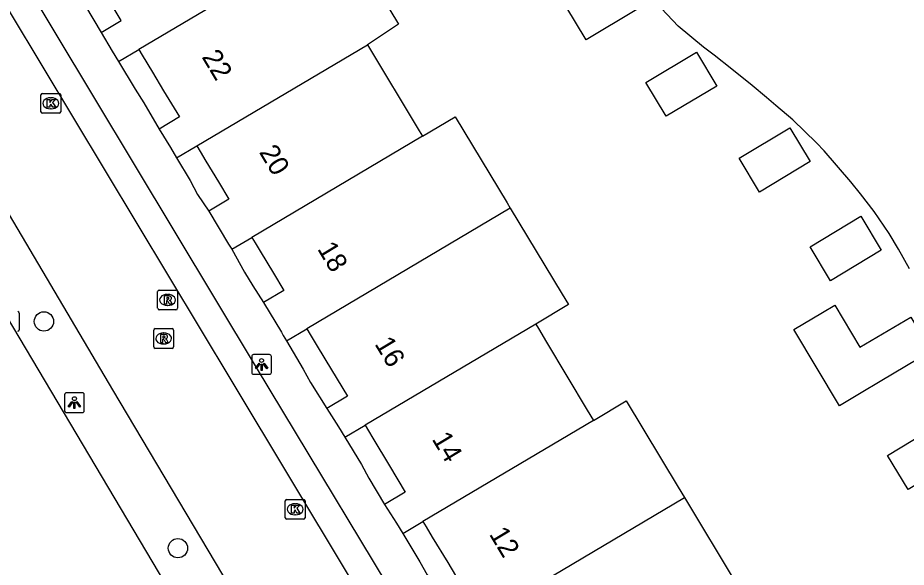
# Model space of a CAD drawing. Extents: x 156414 to 157775, y 382335 to 383765.
# Drawn here: x 156848.96 to 156893.94, y 383561.27 to 383589.09 of the extents above; entities that cross this region are included whole.
import ezdxf

# ---------------------------------------------------------------- set-up
doc = ezdxf.new("R2010")
doc.units = 0
for name, color, linetype in [('IMGEO_Boom', 7, 'Continuous'), ('IMGEO_Kolk', 7, 'Continuous'), ('IMGEO_Lichtpunt', 7, 'Continuous'), ('IMGEO_OVBaan_gesloten', 7, 'Continuous'), ('IMGEO_Pand', 7, 'Continuous'), ('IMGEO_Pand_nummerreeks', 7, 'Continuous'), ('IMGEO_Rijbaan_lokaal_gesloten', 7, 'Continuous'), ('IMGEO_Rijbaan_lokaal_open', 7, 'Continuous'), ('IMGEO_Rioolput', 7, 'Continuous'), ('IMGEO_Voetpad_open', 7, 'Continuous')]:
    doc.layers.add(name, color=color, linetype=linetype)

msp = doc.modelspace()

# ---------------------------------------------------------------- linework, layer by layer
at = {"layer": 'IMGEO_Boom'}
for centre in [(156850.288, 383573.716), (156857.072, 383562.234)]:
    msp.add_circle(centre, 0.489, dxfattribs=at)
at = {"layer": 'IMGEO_Kolk'}
for p, q in [((156850.213, 383585.262), (156851.065, 383585.262)), ((156850.138, 383584.336), (156850.138, 383585.188)), ((156850.626, 383585.042), (156850.651, 383585.042)), ((156851.139, 383585.188), (156851.139, 383584.336)), ((156850.649, 383584.482), (156850.624, 383584.482)), ((156851.065, 383584.262), (156850.213, 383584.262)), ((156849.038, 383574.142), (156849.038, 383573.29)), ((156862.506, 383563.779), (156862.506, 383564.631)), ((156862.581, 383564.705), (156863.433, 383564.705)), ((156863.507, 383564.631), (156863.507, 383563.779)), ((156862.994, 383564.485), (156863.019, 383564.485)), ((156863.433, 383563.705), (156862.581, 383563.705)), ((156863.017, 383563.925), (156862.992, 383563.925))]:
    msp.add_line(p, q, dxfattribs=at)
for points in [[(156850.213, 383585.262), (156851.065, 383585.262)], [(156850.138, 383584.336), (156850.138, 383585.188)], [(156850.459, 383584.962), (156850.582, 383584.962), (156850.582, 383584.811), (156850.712, 383584.962), (156850.876, 383584.962), (156850.73, 383584.811), (156850.883, 383584.562), (156850.731, 383584.562), (156850.646, 383584.726), (156850.582, 383584.659), (156850.582, 383584.562), (156850.459, 383584.562), (156850.459, 383584.962)], [(156851.139, 383585.188), (156851.139, 383584.336)], [(156851.065, 383584.262), (156850.213, 383584.262)], [(156849.038, 383574.142), (156849.038, 383573.29)], [(156862.506, 383563.779), (156862.506, 383564.631)], [(156862.581, 383564.705), (156863.433, 383564.705)], [(156863.507, 383564.631), (156863.507, 383563.779)], [(156862.827, 383564.405), (156862.95, 383564.405), (156862.95, 383564.254), (156863.08, 383564.405), (156863.244, 383564.405), (156863.098, 383564.254), (156863.251, 383564.005), (156863.099, 383564.005), (156863.014, 383564.169), (156862.95, 383564.102), (156862.95, 383564.005), (156862.827, 383564.005), (156862.827, 383564.405)], [(156863.433, 383563.705), (156862.581, 383563.705)]]:
    msp.add_lwpolyline(points, dxfattribs=at)
for centre, start, end in [((156850.215, 383585.186), 91.552, 178.448), ((156850.215, 383585.186), 91.552, 178.448), ((156851.063, 383585.186), 1.552, 88.448), ((156851.063, 383585.186), 1.552, 88.448), ((156850.215, 383584.338), 181.552, 268.448), ((156850.215, 383584.338), 181.552, 268.448), ((156851.063, 383584.338), 271.552, 358.448), ((156851.063, 383584.338), 271.552, 358.448), ((156848.962, 383574.14), 1.552, 88.448), ((156848.962, 383574.14), 1.552, 88.448), ((156848.962, 383573.292), 271.552, 358.448), ((156848.962, 383573.292), 271.552, 358.448), ((156862.583, 383564.629), 91.552, 178.448), ((156862.583, 383564.629), 91.552, 178.448), ((156863.431, 383564.629), 1.552, 88.448), ((156863.431, 383564.629), 1.552, 88.448), ((156862.583, 383563.781), 181.552, 268.448), ((156862.583, 383563.781), 181.552, 268.448), ((156863.431, 383563.781), 271.552, 358.448), ((156863.431, 383563.781), 271.552, 358.448)]:
    msp.add_arc(centre, 0.0765, start, end, dxfattribs=at)
for centre, major_axis, ratio, start_param, end_param in [((156850.625, 383584.762), (-0.387, 0.002), 0.722429, 4.712389, 7.853982), ((156850.65, 383584.762), (-0.39, 0.002), 0.717154, 1.570796, 4.712389), ((156862.993, 383564.205), (-0.387, 0.002), 0.722429, 4.712389, 7.853982), ((156863.018, 383564.205), (-0.39, 0.002), 0.717154, 1.570796, 4.712389)]:
    msp.add_ellipse(centre, major_axis=major_axis, ratio=ratio, start_param=start_param, end_param=end_param, dxfattribs=at)
at = {"layer": 'IMGEO_Lichtpunt'}
for p, q in [((156860.806, 383571.941), (156860.806, 383571.134)), ((156860.806, 383571.941), (156860.806, 383571.134)), ((156861.708, 383572.036), (156860.9, 383572.036)), ((156861.708, 383572.036), (156860.9, 383572.036)), ((156861.802, 383571.134), (156861.802, 383571.941)), ((156861.802, 383571.134), (156861.802, 383571.941)), ((156860.9, 383571.04), (156861.708, 383571.04)), ((156860.9, 383571.04), (156861.708, 383571.04)), ((156851.334, 383570.006), (156851.334, 383569.199)), ((156851.334, 383570.006), (156851.334, 383569.199)), ((156852.236, 383570.101), (156851.428, 383570.101)), ((156852.236, 383570.101), (156851.428, 383570.101)), ((156852.33, 383569.199), (156852.33, 383570.006)), ((156852.33, 383569.199), (156852.33, 383570.006)), ((156851.428, 383569.105), (156852.236, 383569.105)), ((156851.428, 383569.105), (156852.236, 383569.105))]:
    msp.add_line(p, q, dxfattribs=at)
for points in [[(156861.18, 383571.605), (156861.219, 383571.577), (156861.031, 383571.315), (156860.993, 383571.342), (156861.18, 383571.605)], [(156861.282, 383571.557), (156861.329, 383571.557), (156861.329, 383571.235), (156861.282, 383571.235), (156861.282, 383571.557)], [(156861.392, 383571.577), (156861.43, 383571.604), (156861.617, 383571.342), (156861.578, 383571.314), (156861.392, 383571.577)], [(156851.708, 383569.67), (156851.747, 383569.642), (156851.559, 383569.38), (156851.521, 383569.407), (156851.708, 383569.67)], [(156851.81, 383569.622), (156851.857, 383569.622), (156851.857, 383569.3), (156851.81, 383569.3), (156851.81, 383569.622)], [(156851.92, 383569.642), (156851.958, 383569.669), (156852.145, 383569.407), (156852.106, 383569.379), (156851.92, 383569.642)]]:
    msp.add_lwpolyline(points, dxfattribs=at)
for centre in [(156861.305, 383571.739), (156851.833, 383569.804)]:
    msp.add_circle(centre, 0.0994, dxfattribs=at)
for centre, start, end in [((156860.9, 383571.941), 90, 180), ((156860.9, 383571.941), 90, 180), ((156861.708, 383571.941), 0, 90), ((156861.708, 383571.941), 0, 90), ((156860.9, 383571.134), 180, 270), ((156860.9, 383571.134), 180, 270), ((156861.708, 383571.134), 270, 0), ((156861.708, 383571.134), 270, 360), ((156851.428, 383570.006), 90, 180), ((156851.428, 383570.006), 90, 180), ((156852.236, 383570.006), 0, 90), ((156852.236, 383570.006), 0, 90), ((156851.428, 383569.199), 180, 270), ((156851.428, 383569.199), 180, 270), ((156852.236, 383569.199), 270, 0), ((156852.236, 383569.199), 270, 360)]:
    msp.add_arc(centre, 0.0946, start, end, dxfattribs=at)
at = {"layer": 'IMGEO_OVBaan_gesloten'}
msp.add_lwpolyline([(156846.173, 383577.697), (156857.989, 383557.797), (156867.444, 383541.91)], dxfattribs=at)
at = {"layer": 'IMGEO_Pand'}
for points in [[(156863.722, 383592.607), (156865.347, 383593.571), (156868.241, 383588.766), (156866.661, 383587.727)], [(156863.722, 383592.607), (156855.088, 383587.484)], [(156853.191, 383588.343), (156854.204, 383588.953), (156853.402, 383590.284), (156852.831, 383591.232), (156852.323, 383592.076), (156852.148, 383592.366)], [(156877.739, 383587.968), (156876.707, 383589.685), (156879.268, 383591.225), (156880.3, 383589.508), (156877.739, 383587.968)], [(156853.191, 383588.343), (156853.75, 383587.403), (156854.064, 383586.876)], [(156854.064, 383586.876), (156855.088, 383587.484)], [(156855.088, 383587.484), (156855.263, 383587.193), (156855.777, 383586.34), (156856.348, 383585.391), (156857.144, 383584.069), (156856.125, 383583.455)], [(156858.026, 383582.604), (156866.661, 383587.727)], [(156866.661, 383587.727), (156869.287, 383583.366), (156869.448, 383583.099)], [(156881.78, 383584.106), (156880.759, 383585.819), (156883.326, 383587.349), (156884.348, 383585.637), (156881.78, 383584.106)], [(156869.448, 383583.099), (156871.108, 383584.084), (156873.734, 383579.726), (156873.896, 383579.457)], [(156856.125, 383583.455), (156856.688, 383582.518), (156857.001, 383581.996)], [(156886.514, 383580.257), (156885.475, 383581.976), (156888.041, 383583.527), (156889.08, 383581.808), (156886.514, 383580.257)], [(156869.448, 383583.099), (156860.812, 383577.975)], [(156857.001, 383581.996), (156858.026, 383582.604)], [(156858.026, 383582.604), (156858.2, 383582.314), (156858.486, 383581.838), (156859.125, 383580.778), (156859.648, 383579.91), (156858.63, 383579.297)], [(156873.896, 383579.457), (156863.598, 383573.347)], [(156873.896, 383579.457), (156876.522, 383575.101), (156876.842, 383574.569), (156875.183, 383573.585)], [(156858.63, 383579.297), (156859.632, 383577.637), (156859.793, 383577.37)], [(156889.07, 383577.495), (156891.635, 383579.046), (156892.677, 383577.323), (156890.112, 383575.771), (156889.07, 383577.495)], [(156859.793, 383577.37), (156860.812, 383577.975)], [(156860.812, 383577.975), (156860.984, 383577.69), (156861.234, 383577.274), (156861.909, 383576.154), (156862.43, 383575.288), (156861.406, 383574.671)], [(156861.406, 383574.671), (156862.309, 383573.165), (156862.406, 383573.004), (156862.567, 383572.735)], [(156889.707, 383574.177), (156890.32, 383574.541), (156891.588, 383572.407), (156894.167, 383573.938), (156895.197, 383572.204), (156892.618, 383570.672), (156891.666, 383570.107), (156890.555, 383569.447), (156888.257, 383573.316), (156889.707, 383574.177)], [(156875.183, 383573.585), (156866.543, 383568.458)], [(156875.183, 383573.585), (156875.322, 383573.353), (156875.736, 383572.663), (156877.796, 383569.229), (156878.111, 383568.704)], [(156862.567, 383572.735), (156863.598, 383573.347)], [(156863.598, 383573.347), (156863.771, 383573.06), (156864.127, 383572.469), (156864.854, 383571.262), (156865.651, 383569.939), (156864.614, 383569.315)], [(156878.111, 383568.704), (156879.771, 383569.688), (156882.397, 383565.331), (156882.715, 383564.803)], [(156864.614, 383569.315), (156865.192, 383568.378), (156865.518, 383567.85)], [(156878.111, 383568.704), (156869.478, 383563.581)], [(156865.518, 383567.85), (156866.543, 383568.458)], [(156866.543, 383568.458), (156866.711, 383568.178), (156866.94, 383567.798), (156867.781, 383566.4), (156868.576, 383565.079), (156867.536, 383564.453)], [(156895.561, 383568.476), (156896.603, 383566.753), (156894.038, 383565.202), (156892.996, 383566.925), (156895.561, 383568.476)], [(156872.42, 383558.694), (156882.715, 383564.803)], [(156882.715, 383564.803), (156885.339, 383560.449), (156885.501, 383560.181), (156883.82, 383559.184)], [(156867.536, 383564.453), (156868.129, 383563.493), (156868.451, 383562.972)], [(156868.451, 383562.972), (156869.478, 383563.581)], [(156869.478, 383563.581), (156869.643, 383563.308), (156869.95, 383562.798), (156870.727, 383561.508), (156871.516, 383560.197), (156870.476, 383559.571)]]:
    msp.add_lwpolyline(points, dxfattribs=at)
at = {"layer": 'IMGEO_Rijbaan_lokaal_gesloten'}
for points in [[(156882.102, 383532.46), (156877.483, 383541.251), (156859.815, 383570.674), (156845.378, 383594.689), (156832.154, 383616.714), (156831.22, 383619.699)], [(156876.071, 383532.082), (156874.381, 383535.463), (156873.078, 383537.772), (156853.772, 383570.245), (156848.538, 383579.107)]]:
    msp.add_lwpolyline(points, dxfattribs=at)
at = {"layer": 'IMGEO_Rijbaan_lokaal_open'}
msp.add_lwpolyline([(156894.103, 383576.382), (156893.557, 383577.379), (156893.084, 383578.169), (156892.316, 383579.28), (156891.62, 383580.181), (156891.132, 383580.781), (156889.789, 383582.35), (156889.399, 383582.769), (156888.204, 383583.922), (156887.342, 383584.645), (156886.865, 383585.049), (156886.135, 383585.669), (156885.114, 383586.497), (156884.218, 383587.196), (156883.678, 383587.613), (156882.397, 383588.676), (156881.558, 383589.566)], dxfattribs=at)
at = {"layer": 'IMGEO_Rioolput'}
for p, q in [((156856.046, 383574.381), (156856.046, 383575.233)), ((156856.121, 383575.307), (156856.973, 383575.307)), ((156856.534, 383575.087), (156856.559, 383575.087)), ((156857.047, 383575.233), (156857.047, 383574.381)), ((156856.557, 383574.527), (156856.532, 383574.527)), ((156856.973, 383574.307), (156856.121, 383574.307)), ((156855.849, 383572.428), (156855.849, 383573.28)), ((156855.924, 383573.354), (156856.776, 383573.354)), ((156856.337, 383573.134), (156856.362, 383573.134)), ((156856.85, 383573.28), (156856.85, 383572.428)), ((156856.776, 383572.354), (156855.924, 383572.354)), ((156856.36, 383572.574), (156856.335, 383572.574))]:
    msp.add_line(p, q, dxfattribs=at)
for points in [[(156856.046, 383574.381), (156856.046, 383575.233)], [(156856.121, 383575.307), (156856.973, 383575.307)], [(156856.635, 383575.005), (156856.383, 383575.007), (156856.383, 383574.607)], [(156856.561, 383574.926), (156856.507, 383574.926), (156856.507, 383574.845)], [(156857.047, 383575.233), (156857.047, 383574.381)], [(156856.383, 383574.607), (156856.507, 383574.607), (156856.507, 383574.769), (156856.518, 383574.769)], [(156856.507, 383574.845), (156856.559, 383574.845)], [(156856.565, 383574.74), (156856.636, 383574.607), (156856.776, 383574.607), (156856.711, 383574.733)], [(156856.973, 383574.307), (156856.121, 383574.307)], [(156855.849, 383572.428), (156855.849, 383573.28)], [(156855.924, 383573.354), (156856.776, 383573.354)], [(156856.85, 383573.28), (156856.85, 383572.428)], [(156856.438, 383573.052), (156856.186, 383573.054), (156856.186, 383572.654)], [(156856.186, 383572.654), (156856.31, 383572.654), (156856.31, 383572.816), (156856.321, 383572.816)], [(156856.364, 383572.973), (156856.31, 383572.973), (156856.31, 383572.892)], [(156856.31, 383572.892), (156856.362, 383572.892)], [(156856.368, 383572.787), (156856.439, 383572.654), (156856.579, 383572.654), (156856.514, 383572.78)], [(156856.776, 383572.354), (156855.924, 383572.354)]]:
    msp.add_lwpolyline(points, dxfattribs=at)
for centre, radius, start, end in [((156856.123, 383575.231), 0.0765, 91.552, 178.448), ((156856.123, 383575.231), 0.0765, 91.552, 178.448), ((156856.567, 383574.83), 0.0964, 77.0061, 93.1865), ((156856.581, 383574.887), 0.0378, 276.6634, 79.6772), ((156856.634, 383574.895), 0.109, 350.3612, 89.416), ((156856.632, 383574.895), 0.112, 277.5842, 350.9817), ((156856.971, 383575.231), 0.0765, 1.552, 88.448), ((156856.971, 383575.231), 0.0765, 1.552, 88.448), ((156856.517, 383574.716), 0.0533, 26.0293, 88.6989), ((156856.543, 383575.034), 0.19, 274.7715, 282.9687), ((156856.616, 383574.68), 0.108, 29.5134, 73.7905), ((156856.123, 383574.383), 0.0765, 181.552, 268.448), ((156856.123, 383574.383), 0.0765, 181.552, 268.448), ((156856.971, 383574.383), 0.0765, 271.552, 358.448), ((156856.971, 383574.383), 0.0765, 271.552, 358.448), ((156855.926, 383573.278), 0.0765, 91.552, 178.448), ((156855.926, 383573.278), 0.0765, 91.552, 178.448), ((156856.774, 383573.278), 0.0765, 1.552, 88.448), ((156856.774, 383573.278), 0.0765, 1.552, 88.448), ((156856.32, 383572.763), 0.0533, 26.0293, 88.6989), ((156856.346, 383573.081), 0.19, 274.7715, 282.9687), ((156856.37, 383572.877), 0.0964, 77.0061, 93.1865), ((156856.384, 383572.934), 0.0378, 276.6634, 79.6772), ((156856.437, 383572.942), 0.109, 350.3612, 89.416), ((156856.435, 383572.942), 0.112, 277.5842, 350.9817), ((156856.419, 383572.727), 0.108, 29.5134, 73.7905), ((156855.926, 383572.43), 0.0765, 181.552, 268.448), ((156855.926, 383572.43), 0.0765, 181.552, 268.448), ((156856.774, 383572.43), 0.0765, 271.552, 358.448), ((156856.774, 383572.43), 0.0765, 271.552, 358.448)]:
    msp.add_arc(centre, radius, start, end, dxfattribs=at)
for centre, major_axis, ratio, start_param, end_param in [((156856.533, 383574.807), (-0.387, 0.002), 0.722429, 4.712389, 7.853982), ((156856.558, 383574.807), (-0.39, 0.002), 0.717154, 1.570796, 4.712389), ((156856.336, 383572.854), (-0.387, 0.002), 0.722429, 4.712389, 7.853982), ((156856.361, 383572.854), (-0.39, 0.002), 0.717154, 1.570796, 4.712389)]:
    msp.add_ellipse(centre, major_axis=major_axis, ratio=ratio, start_param=start_param, end_param=end_param, dxfattribs=at)
at = {"layer": 'IMGEO_Voetpad_open'}
for points in [[(156831.22, 383619.699), (156831.803, 383620.025), (156846.657, 383595.304), (156861.038, 383571.383), (156878.215, 383542.888), (156878.738, 383541.996), (156879.96, 383539.93), (156883.501, 383532.821), (156884.28, 383530.938), (156884.759, 383529.237), (156893.823, 383490.007), (156892.432, 383489.674)], [(156851.124, 383591.758), (156851.95, 383590.36), (156852.396, 383589.679), (156853.191, 383588.343)], [(156854.064, 383586.876), (156854.905, 383585.471), (156855.34, 383584.784), (156856.125, 383583.455)], [(156857.001, 383581.996), (156857.699, 383580.856), (156858.071, 383580.144), (156858.63, 383579.297)], [(156859.793, 383577.37), (156860.445, 383576.205), (156860.863, 383575.525), (156861.406, 383574.671)], [(156862.567, 383572.735), (156863.419, 383571.305), (156863.788, 383570.62), (156864.614, 383569.315)], [(156865.518, 383567.85), (156866.357, 383566.48), (156866.742, 383565.775), (156867.536, 383564.453)], [(156868.451, 383562.972), (156869.312, 383561.545), (156869.693, 383560.886), (156870.476, 383559.571)]]:
    msp.add_lwpolyline(points, dxfattribs=at)

# ---------------------------------------------------------------- texts
at = {"layer": 'IMGEO_Pand_nummerreeks'}
for s, p in [('22', (156858.256, 383587.109)), ('20', (156861.158, 383582.287)), ('18', (156864.105, 383577.393)), ('16', (156867.004, 383572.579)), ('14', (156869.903, 383567.762)), ('12', (156872.801, 383562.949))]:
    msp.add_text(s, height=1, rotation=301.0484, dxfattribs=at).set_placement(p)

doc.saveas('drawing.dxf')
